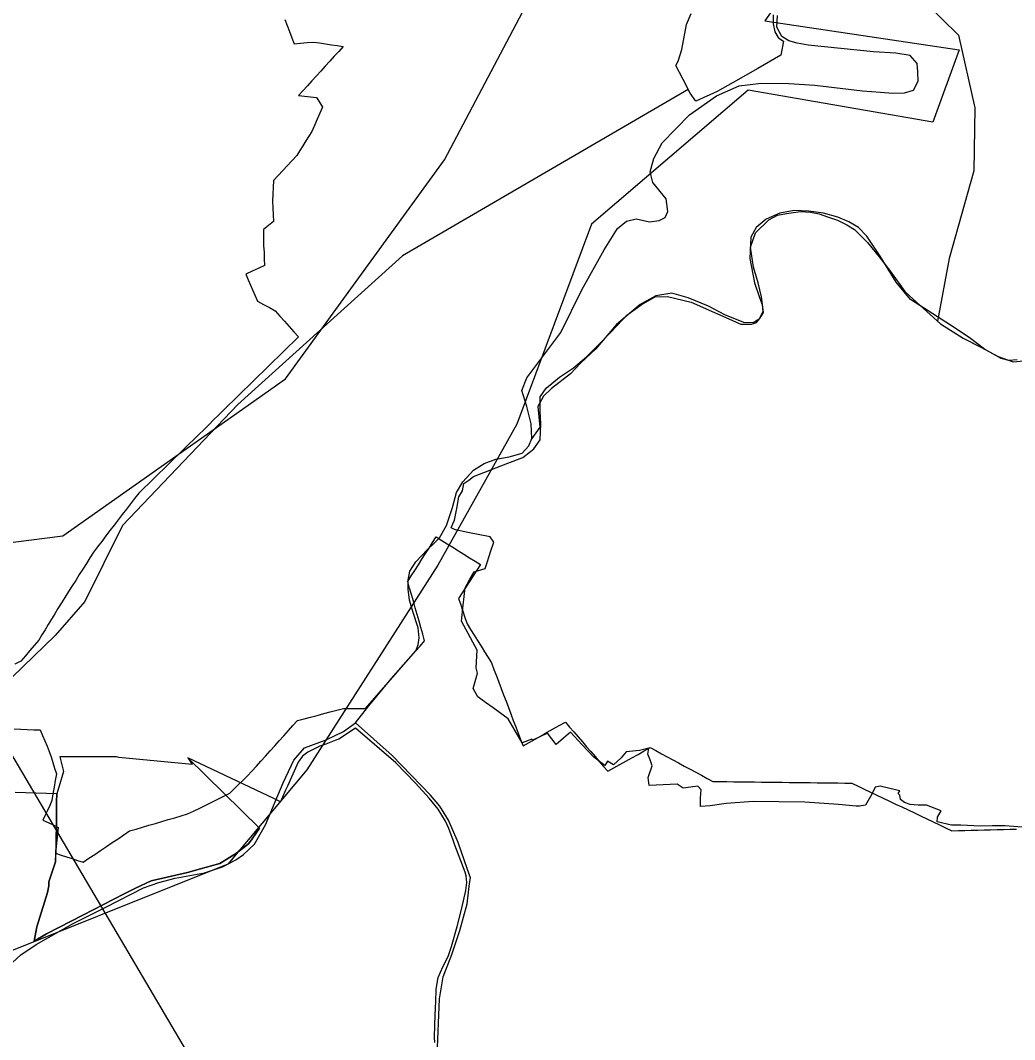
# Model space of a CAD drawing. Extents: x -789162 to -606354, y -1062736 to -945481.
# Drawn here: x -681715 to -680304, y -993957 to -992510 of the extents above; entities that cross this region are included whole.
import ezdxf

# ---------------------------------------------------------------- set-up
doc = ezdxf.new("R2010")
doc.units = 0
for name, color, linetype in [('_SIRSI VZTAHY_CYKLOTRASY MISTNI S', 7, 'Continuous'), ('_SIRSI VZTAHY_ELEKTRICKE VEDENI VN 400 kV S', 7, 'Continuous'), ('_SIRSI VZTAHY_NATURA_EVL', 7, 'Continuous'), ('_SIRSI VZTAHY_OP vodnich zdroju II stupne', 7, 'Continuous'), ('_SIRSI VZTAHY_SILNICE III TRIDY_STAV', 7, 'Continuous'), ('_SIRSI VZTAHY_USES_NRBK_S', 7, 'Continuous'), ('_SIRSI VZTAHY_USES_RBC_S', 7, 'Continuous')]:
    doc.layers.add(name, color=color, linetype=linetype)

msp = doc.modelspace()

# ---------------------------------------------------------------- linework, layer by layer
at = {"layer": '_SIRSI VZTAHY_CYKLOTRASY MISTNI S'}
for points in [[(-680512.8, -992303.4), (-680658.8, -992510.7), (-680383, -992551.6), (-680420.6, -992654.3), (-680682.7, -992609), (-680905, -992799.2), (-681011, -993083.2), (-681123, -993283.3), (-681308.8, -993573.9), (-681420.9, -993707.9), (-681790.2, -993855.1), (-681950.5, -993646), (-682207, -993567.3), (-682410.5, -993528), (-682932.4, -993771.3)], [(-684063.6, -994711.2), (-683867.1, -994466.7), (-683739.6, -994490.6), (-683484.7, -994134.6), (-683373.2, -994113.3), (-683030.7, -993632.4), (-682743.9, -993427.8), (-682605.9, -993252.4), (-681926.1, -993276.3), (-681655.3, -993241.8), (-681339.3, -993018.6), (-681113.7, -992707.7), (-680914.5, -992330.4)]]:
    msp.add_lwpolyline(points, dxfattribs=at)
at = {"layer": '_SIRSI VZTAHY_ELEKTRICKE VEDENI VN 400 kV S'}
msp.add_lwpolyline([(-678166.3, -997975), (-678439.4, -997795), (-678660.8, -997649.5), (-679002.5, -997425.1), (-679222.9, -997280.5), (-679622.1, -997017.8), (-679846.3, -996870.2), (-680073, -996721.2), (-680304.5, -996569.1), (-680758.3, -996270.5), (-680929.3, -996158), (-681000.1, -995927.1), (-681168, -995377.1), (-681221.7, -995201.1), (-681158.1, -994516.5), (-681411, -994089), (-681573.6, -993813.5), (-681729, -993549.7), (-682076.2, -992960.6), (-682198.7, -992719.4), (-682367.5, -992387.1)], dxfattribs=at)
at = {"layer": '_SIRSI VZTAHY_NATURA_EVL'}
for points in [[(-681340.2, -992508.6), (-681336.9, -992517.3), (-681333.6, -992525.9), (-681330.3, -992534.5), (-681327.1, -992543.1), (-681317.8, -992542.3), (-681308.4, -992541.4), (-681299.1, -992540.6), (-681290.8, -992541.9), (-681282.4, -992543.1), (-681274, -992544.4), (-681265.7, -992545.7), (-681257.3, -992546.9), (-681263.6, -992553.9), (-681270, -992560.9), (-681276.3, -992567.9), (-681282.7, -992574.8), (-681289, -992581.8), (-681295.3, -992588.8), (-681301.7, -992595.8), (-681308, -992602.7), (-681314.4, -992609.7), (-681320.7, -992616.7), (-681312.3, -992617.5), (-681303.8, -992618.4), (-681295.3, -992619.2), (-681290.9, -992626.2), (-681286.5, -992633.2), (-681290.3, -992641.7), (-681294.1, -992650.3), (-681297.9, -992658.9), (-681301.7, -992667.4), (-681306, -992674.3), (-681310.3, -992681.1), (-681314.6, -992688), (-681318.9, -992694.8), (-681323.2, -992701.7), (-681329.8, -992708.8), (-681336.4, -992715.9), (-681343, -992723), (-681349.6, -992730.1), (-681356.2, -992737.2), (-681356.6, -992746.9), (-681357.1, -992756.6), (-681357.5, -992766.4), (-681357.1, -992776.1), (-681356.6, -992785.8), (-681356.2, -992795.5), (-681363.2, -992801.2), (-681370.2, -992806.9), (-681370.2, -992814.5), (-681370.2, -992822.2), (-681370.2, -992829.8), (-681369.7, -992839.1), (-681369.3, -992848.4), (-681368.9, -992857.7), (-681377.8, -992861.9), (-681386.7, -992866.1), (-681395.5, -992870.3), (-681392.2, -992878), (-681388.9, -992885.6), (-681385.6, -992893.2), (-681382.3, -992900.8), (-681379, -992908.4), (-681370.6, -992913), (-681362.1, -992917.7), (-681353.7, -992922.3), (-681347.1, -992929.7), (-681340.5, -992937.1), (-681333.9, -992944.4), (-681327.3, -992951.8), (-681320.7, -992959.1), (-681327.8, -992966.1), (-681334.9, -992973), (-681342, -992979.9), (-681349, -992986.9), (-681356.1, -992993.8), (-681363.2, -993000.7), (-681370.3, -993007.7), (-681377.4, -993014.6), (-681384.5, -993021.5), (-681391.6, -993028.5), (-681398.6, -993035.4), (-681405.7, -993042.3), (-681412.8, -993049.3), (-681419.9, -993056.2), (-681427, -993063.1), (-681434.1, -993070.1), (-681441.2, -993077), (-681448.2, -993083.9), (-681455.3, -993090.9), (-681462.4, -993097.8), (-681469.5, -993104.7), (-681476.6, -993111.7), (-681483.7, -993118.6), (-681490.7, -993125.5), (-681497.8, -993132.5), (-681504.9, -993139.4), (-681512, -993146.3), (-681519.1, -993153.3), (-681526.2, -993160.2), (-681533.3, -993167.1), (-681540.3, -993174.1), (-681547.4, -993181), (-681553.3, -993188.6), (-681559.1, -993196.2), (-681564.9, -993203.8), (-681570.8, -993211.4), (-681576.6, -993219), (-681582.5, -993226.6), (-681588.3, -993234.2), (-681594.1, -993241.8), (-681600, -993249.4), (-681605.8, -993257), (-681611.6, -993264.6), (-681616.7, -993272.7), (-681621.8, -993280.7), (-681626.9, -993288.7), (-681631.9, -993296.7), (-681637, -993304.8), (-681642.1, -993312.8), (-681647.1, -993320.8), (-681652.2, -993328.9), (-681657.3, -993336.9), (-681662.3, -993344.9), (-681666.8, -993352.4), (-681671.4, -993359.8), (-681675.9, -993367.3), (-681680.4, -993374.8), (-681684.9, -993382.2), (-681689.4, -993389.7), (-681695.7, -993397.1), (-681702.1, -993404.5), (-681708.4, -993411.9), (-681714.7, -993419.3), (-681723.5, -993423.8)], [(-681724.2, -993515.7), (-681715, -993516.1), (-681705.7, -993516.4), (-681696.5, -993516.8), (-681687.2, -993517.2), (-681684.1, -993524.8), (-681680.9, -993532.4), (-681677.7, -993540), (-681674.6, -993547.6), (-681672, -993555.5), (-681669.5, -993563.4), (-681666.9, -993571.4), (-681664.4, -993579.3), (-681666, -993588.8), (-681667.6, -993598.3), (-681669.2, -993607.8), (-681670.7, -993617.3), (-681673.9, -993624.3), (-681677.1, -993631.3), (-681680.3, -993638.3), (-681683.4, -993645.3), (-681676.2, -993648.6), (-681669.1, -993652), (-681661.9, -993655.4), (-681662.8, -993664.6), (-681663.8, -993673.8), (-681664.7, -993683), (-681665.7, -993692.2), (-681657.8, -993694.7), (-681649.9, -993697.2), (-681642.1, -993699.8), (-681634.2, -993702.3), (-681626.4, -993704.9), (-681618.1, -993699.3), (-681609.9, -993693.8), (-681601.6, -993688.2), (-681593.4, -993682.7), (-681585.1, -993677.1), (-681576.9, -993671.6), (-681568.7, -993666), (-681560.4, -993660.5), (-681551.3, -993657.8), (-681542.1, -993655.1), (-681533, -993652.5), (-681523.8, -993649.8), (-681514.7, -993647.1), (-681505.6, -993644.4), (-681496.4, -993641.8), (-681487.3, -993639.1), (-681478.1, -993636.4), (-681469.6, -993632.2), (-681461, -993628), (-681452.5, -993623.9), (-681443.9, -993619.7), (-681435.4, -993615.5), (-681426.8, -993611.3), (-681418.3, -993607.1), (-681412, -993600.8), (-681405.8, -993594.6), (-681399.5, -993588.3), (-681393.3, -993582.1), (-681387, -993575.8), (-681380.5, -993568.6), (-681374, -993561.4), (-681367.5, -993554.2), (-681361, -993547), (-681354.5, -993539.7), (-681348, -993532.5), (-681341.6, -993525.3), (-681335.1, -993518.1), (-681328.6, -993510.9), (-681322.1, -993503.7), (-681312.8, -993501.3), (-681303.5, -993498.8), (-681294.2, -993496.4), (-681285, -993494), (-681275.7, -993491.6), (-681266.4, -993489.2), (-681257.1, -993486.8), (-681249.3, -993486.8), (-681241.5, -993486.8), (-681233.7, -993486.8), (-681225.8, -993486.8), (-681219.4, -993479.4), (-681212.9, -993472), (-681206.4, -993464.6), (-681199.9, -993457.2), (-681193.5, -993449.8), (-681187, -993442.4), (-681180.5, -993435), (-681174, -993427.6), (-681167.6, -993420.2), (-681161.1, -993412.8), (-681154.6, -993405.4), (-681148.1, -993398), (-681141.7, -993390.6), (-681144.3, -993381.2), (-681147, -993371.9), (-681149.7, -993362.5), (-681152.3, -993353.2), (-681155, -993343.8), (-681157.7, -993334.5), (-681160.4, -993325.1), (-681163, -993315.8), (-681165.7, -993306.4), (-681160.7, -993298.5), (-681155.6, -993290.6), (-681150.6, -993282.7), (-681145.6, -993274.8), (-681140.5, -993266.9), (-681135.5, -993259), (-681130.4, -993251.1), (-681125.4, -993243.2), (-681117.5, -993248.1), (-681109.6, -993253), (-681101.7, -993257.9), (-681093.8, -993262.8), (-681085.9, -993267.7), (-681078.1, -993272.6), (-681070.2, -993277.5), (-681062.3, -993282.3), (-681067.5, -993290.4), (-681072.7, -993298.4), (-681077.9, -993306.4), (-681083.1, -993314.4), (-681088.3, -993322.4), (-681093.5, -993330.5), (-681090.5, -993339.5), (-681087.5, -993348.5), (-681084.5, -993357.5), (-681081.5, -993366.5), (-681076.6, -993374.5), (-681071.6, -993382.4), (-681066.6, -993390.3), (-681061.7, -993398.3), (-681056.7, -993406.2), (-681051.7, -993414.1), (-681046.8, -993422), (-681043.3, -993431.1), (-681039.9, -993440.1), (-681036.5, -993449.2), (-681033, -993458.3), (-681029.6, -993467.3), (-681026.2, -993476.4), (-681022.7, -993485.4), (-681019.3, -993494.5), (-681015.9, -993503.5), (-681012.4, -993512.6), (-681009, -993521.6), (-681005.6, -993530.7), (-681002.1, -993539.7), (-680993.5, -993534.9), (-680985, -993530.1), (-680976.4, -993525.3), (-680967.8, -993520.5), (-680959.2, -993515.7), (-680950.6, -993510.9), (-680942, -993506.1), (-680936, -993513), (-680930, -993520), (-680924, -993527), (-680917.9, -993534), (-680911.9, -993540.9), (-680905.9, -993547.9), (-680899.9, -993554.9), (-680893.9, -993561.9), (-680887.9, -993568.8), (-680881.9, -993575.8), (-680873.3, -993571), (-680864.7, -993566.2), (-680856.1, -993561.4), (-680847.5, -993556.6), (-680838.9, -993551.8), (-680830.3, -993547), (-680821.7, -993542.1), (-680813.6, -993546.5), (-680805.5, -993550.9), (-680797.4, -993555.3), (-680789.4, -993559.6), (-680781.3, -993564), (-680773.2, -993568.4), (-680765.1, -993572.8), (-680757, -993577.1), (-680748.9, -993581.5), (-680740.8, -993585.9), (-680732.7, -993590.3), (-680722.8, -993590.4), (-680713, -993590.5), (-680703.1, -993590.6), (-680693.3, -993590.7), (-680683.4, -993590.9), (-680673.5, -993591), (-680663.7, -993591.1), (-680653.8, -993591.2), (-680643.9, -993591.3), (-680634.1, -993591.5), (-680624.2, -993591.6), (-680614.4, -993591.7), (-680604.5, -993591.8), (-680594.6, -993591.9), (-680584.8, -993592.1), (-680574.9, -993592.2), (-680565, -993592.3), (-680555.2, -993592.4), (-680545.3, -993592.5), (-680535.5, -993592.7), (-680526.6, -993596.9), (-680517.7, -993601.1), (-680508.8, -993605.4), (-680499.9, -993609.6), (-680491.1, -993613.8), (-680482.2, -993618), (-680473.3, -993622.3), (-680464.4, -993626.5), (-680455.5, -993630.7), (-680446.7, -993635), (-680437.8, -993639.2), (-680428.9, -993643.4), (-680420, -993647.7), (-680411.1, -993651.9), (-680402.3, -993656.1), (-680393.4, -993660.4), (-680384.2, -993660.1), (-680375, -993659.9), (-680365.9, -993659.6), (-680356.7, -993659.4), (-680347.5, -993659.1), (-680338.4, -993658.9), (-680329.2, -993658.6), (-680320, -993658.4), (-680310.8, -993658.1), (-680301.7, -993657.9)]]:
    msp.add_lwpolyline(points, dxfattribs=at)
at = {"layer": '_SIRSI VZTAHY_OP vodnich zdroju II stupne'}
msp.add_lwpolyline([(-681127.3, -993960.9), (-681127.6, -993953.9), (-681127.4, -993935.8), (-681126.2, -993910.5), (-681125.7, -993902.9), (-681125.4, -993885), (-681122.3, -993868.6), (-681115.9, -993853.2), (-681108.4, -993838.9), (-681103.7, -993824.5), (-681095.5, -993796), (-681089, -993770.3), (-681083.2, -993745), (-681082, -993733.7), (-681082.7, -993724), (-681084, -993718.9), (-681098.7, -993680.5), (-681101.1, -993673.6), (-681107.6, -993657.2), (-681111.9, -993646.6), (-681122.5, -993629.5), (-681135.4, -993614.1), (-681154.8, -993592.7), (-681182.8, -993563.9), (-681240, -993514.8), (-681263.7, -993530), (-681267.8, -993531.7), (-681281.9, -993537.1), (-681290.6, -993540.3), (-681307.6, -993548.6), (-681315.1, -993554.4), (-681321.3, -993562.8), (-681336.5, -993596.9), (-681339.1, -993602.8), (-681346.5, -993619.4), (-681354.6, -993614.8), (-681477.9, -993556.7), (-681376, -993656.4), (-681386.5, -993671.5), (-681391.6, -993678.7), (-681408.6, -993692.1), (-681432.2, -993706.7), (-681459.8, -993714.2), (-681478.5, -993719.3), (-681529.8, -993731.2), (-681552, -993741.6), (-681564.2, -993747.9), (-681568, -993749.8), (-681626.8, -993779.9), (-681661, -993797.4), (-681678.5, -993806.4), (-681695.7, -993816.9), (-681692.1, -993796.5), (-681676.8, -993747.7), (-681675.2, -993738.5), (-681674.9, -993732.9), (-681665.8, -993704.3), (-681664.9, -993681.2), (-681664.4, -993643.5), (-681664, -993619.3), (-681663.9, -993607.9), (-681722.7, -993605.8)], dxfattribs=at)
msp.add_lwpolyline([(-681471.6, -993566.3), (-681575.9, -993556.3), (-681579.1, -993555.5), (-681659.4, -993555.3), (-681654.1, -993576.2), (-681663.9, -993607.9), (-681664, -993619.3), (-681664.4, -993643.5), (-681664.9, -993681.2), (-681665, -993684.4), (-681665.8, -993704.3), (-681674.9, -993732.9), (-681675.2, -993738.5), (-681676.8, -993747.7), (-681692.1, -993796.5), (-681695.7, -993816.9), (-681678.5, -993806.4), (-681661, -993797.4), (-681626.8, -993779.9), (-681568, -993749.8), (-681564.2, -993747.9), (-681552, -993741.6), (-681529.8, -993731.2), (-681478.5, -993719.3), (-681459.8, -993714.2), (-681432.2, -993706.7), (-681408.6, -993692.1), (-681391.6, -993678.7), (-681386.5, -993671.5), (-681376, -993656.4), (-681477.9, -993556.7)], close=True, dxfattribs=at)
at = {"layer": '_SIRSI VZTAHY_SILNICE III TRIDY_STAV'}
for points in [[(-680989.4, -993103.5), (-680990.7, -993082.5), (-680996.6, -993058), (-681003.7, -993035.3), (-680996.6, -993017.2), (-680948.4, -992952.9), (-680918.7, -992892.2), (-680887.1, -992835.8), (-680867.9, -992805.2), (-680855.1, -992794.7), (-680841.4, -992791.7), (-680822.4, -992796), (-680808.8, -992794.1), (-680800.2, -992789.5), (-680796.7, -992781.1), (-680799.1, -992763.2), (-680817.7, -992739.8), (-680821.5, -992724.9), (-680816.3, -992706.1), (-680804.7, -992683.8), (-680765.9, -992643.9), (-680727.5, -992617.2), (-680695.4, -992602.6), (-680664, -992598.8), (-680625, -992599.5), (-680587.8, -992601.7), (-680520.5, -992609.9), (-680494.8, -992611.7), (-680477, -992613.4), (-680460.7, -992612.6), (-680448.1, -992609.1), (-680441.5, -992596.3), (-680441.9, -992582.9), (-680442.7, -992570.9), (-680452.7, -992559.6), (-680473.2, -992556.6), (-680504.9, -992554.4), (-680597.3, -992545.2), (-680613.1, -992542.2), (-680624.9, -992539), (-680634.8, -992532.9), (-680641.7, -992519.4), (-680640.8, -992503.2)], [(-680300.8, -992991.7), (-680312.5, -992992.5), (-680323.4, -992989.8), (-680347, -992976.4), (-680368.8, -992960), (-680395.3, -992942.7), (-680452, -992905.9), (-680472.7, -992881.5), (-680495.2, -992844.6), (-680514.3, -992816.4), (-680526, -992804), (-680539.7, -992796.1), (-680555.5, -992789.4), (-680575.5, -992783.4), (-680596.5, -992780.5), (-680617.1, -992779.6), (-680637.5, -992783.4), (-680656.8, -992792.3), (-680671.1, -992804), (-680679, -992817.7), (-680680.3, -992848.1), (-680673.6, -992882.4), (-680666.7, -992903.4), (-680662.9, -992913.2), (-680661.9, -992923.1), (-680667, -992934.2), (-680675.6, -992939.3), (-680688.9, -992938.6), (-680715.6, -992927.8), (-680738.7, -992915.8), (-680767.9, -992903.7), (-680790.8, -992897.3), (-680813.7, -992900.8), (-680835.9, -992913.2), (-680869.2, -992941.8), (-680899.4, -992976.7), (-680920.4, -992996.6), (-680934.9, -993011.6), (-680961.6, -993032.3), (-680973, -993043.1), (-680981.1, -993057.9), (-680978.4, -993087.2), (-680989.4, -993103.5)], [(-681240, -993506.9), (-681221, -993483.1), (-681189.3, -993444.4), (-681154.4, -993404.9), (-681150.9, -993396.4), (-681149.3, -993386.6), (-681150.8, -993372.3), (-681158.7, -993348.8), (-681163.2, -993333), (-681165.1, -993317.1), (-681165.1, -993304.4), (-681162.6, -993291.7), (-681154.2, -993278.4), (-681138.1, -993261.3), (-681128.4, -993251.8), (-681120.8, -993244.4), (-681110.5, -993226.9), (-681102.4, -993201.4), (-681096.6, -993179.9), (-681087.3, -993165), (-681072.4, -993148.2), (-681057.2, -993139), (-681040.7, -993132.6), (-681021.7, -993129.4), (-681003.5, -993124.4), (-680994, -993113.9), (-680989.4, -993103.5)], [(-681798.6, -993912.9), (-681715, -993836.3), (-681693.3, -993821.8), (-681640.6, -993791.9), (-681594, -993768.9), (-681540.8, -993741.2), (-681518.8, -993733.7), (-681495.6, -993727.4), (-681454.2, -993719.9), (-681428.6, -993711.6), (-681409.8, -993701.3), (-681398.6, -993693.8), (-681383, -993679.2), (-681367.7, -993652), (-681342.7, -993592.3), (-681327.4, -993559.9), (-681312.1, -993542.7), (-681281.7, -993531), (-681256.8, -993519.5), (-681240, -993506.9)], [(-681214.9, -994265.1), (-681194, -994233.9), (-681167.2, -994207.1), (-681144.1, -994183.6), (-681125.1, -994152.5), (-681120.8, -994136.2), (-681115.8, -994098.5), (-681122.1, -994049.2), (-681124, -993979.3), (-681120.8, -993898.6), (-681115.6, -993867.5), (-681103.2, -993835.8), (-681091.9, -993801.8), (-681081.2, -993763.9), (-681077.9, -993735.3), (-681076.8, -993727.1), (-681080.7, -993715.3), (-681094.2, -993677), (-681107.7, -993645.3), (-681120, -993625.5), (-681133.4, -993609.5), (-681187.9, -993553.5), (-681240, -993506.9)]]:
    msp.add_lwpolyline(points, dxfattribs=at)
at = {"layer": '_SIRSI VZTAHY_USES_NRBK_S'}
for points in [[(-680432.3, -992483.7), (-680383.8, -992530.8), (-680361, -992634), (-680362.5, -992723.6), (-680397.4, -992848.1), (-680413.8, -992936.7)], [(-680767.6, -992607.9), (-681173.2, -992844.2), (-681406.8, -993055.3), (-681570.7, -993226.8), (-681623.8, -993334.6), (-681666.3, -993383.2), (-681727, -993442.4), (-681825.6, -993453.1), (-682085.1, -993395.4), (-682151.8, -993403), (-682279.3, -993399.9), (-682356.6, -993368.1), (-682672.2, -993196.5), (-682783, -993175.2), (-682839.1, -993196.5), (-682921.1, -993239), (-682987.8, -993307.3), (-683024.2, -993401.5), (-683045.5, -993538.1), (-683103.1, -993623.1)]]:
    msp.add_lwpolyline(points, dxfattribs=at)
at = {"layer": '_SIRSI VZTAHY_USES_RBC_S'}
for points in [[(-680647.1, -992502.1), (-680646.9, -992515), (-680644.9, -992526.1), (-680639.9, -992534.3), (-680636.3, -992536.9), (-680632.6, -992539.4), (-680636.4, -992559.5), (-680668.8, -992578), (-680686.5, -992588.1), (-680703.8, -992597.9), (-680726.5, -992610.9), (-680757, -992624.8), (-680764.8, -992613.3), (-680775, -992593.6), (-680785.3, -992573.8), (-680782, -992567.6), (-680776.6, -992551.3), (-680770.2, -992515.7), (-680763.4, -992500.2)], [(-680287.5, -993655.8), (-680318.4, -993653.2), (-680335.6, -993653.4), (-680352.7, -993653.6), (-680380.9, -993652.4), (-680394.1, -993652.3), (-680414.3, -993647.5), (-680413.8, -993640.9), (-680408.5, -993631.9), (-680429.4, -993623.7), (-680441.4, -993623.7), (-680452.6, -993622.9), (-680460.5, -993620.2), (-680466.2, -993615.7), (-680467.2, -993609.7), (-680469.6, -993607.2), (-680467.3, -993603.5), (-680481.3, -993600.2), (-680495.4, -993596.9), (-680502.2, -993598.5), (-680507.2, -993608.1), (-680516.2, -993623.8), (-680524.5, -993625.3), (-680529.3, -993625.3), (-680554.4, -993622.9), (-680602.3, -993619.5), (-680638.9, -993619), (-680675.5, -993618.5), (-680694.6, -993620.1), (-680713.8, -993621.7), (-680736.5, -993624.8), (-680750, -993625.8), (-680750.3, -993613.5), (-680749.3, -993602.1), (-680753.9, -993596.8), (-680774.8, -993600), (-680783.3, -993594.2), (-680803.1, -993595.1), (-680822.9, -993596.1), (-680824.6, -993584.5), (-680818.6, -993567.9), (-680821.8, -993559.7), (-680825.1, -993551.5), (-680823.4, -993543.1), (-680837, -993546.2), (-680855.8, -993548.2), (-680863, -993556.5), (-680873.5, -993566.5), (-680882.4, -993561.4), (-680885.9, -993567.7), (-680901.6, -993555.9), (-680918.1, -993538.2), (-680934.6, -993520.4), (-680944.8, -993529), (-680955.1, -993537.6), (-680967.2, -993521.9), (-680988.4, -993531.8), (-680989.4, -993530.2), (-681003.2, -993535.4), (-681023.2, -993501.4), (-681044.7, -993485.9), (-681055.4, -993478.1), (-681066.1, -993470.3), (-681072.8, -993458.5), (-681069.2, -993445.1), (-681066.8, -993436.5), (-681068.5, -993429.1), (-681067.1, -993404.1), (-681089.3, -993362.6), (-681086.9, -993340.1), (-681084.3, -993315.2), (-681077.9, -993304.1), (-681071.5, -993292.9), (-681056, -993288), (-681052.7, -993278.1), (-681048.1, -993264.3), (-681043.5, -993250.4), (-681048.5, -993243.1), (-681080.3, -993236.7), (-681098.1, -993233.1), (-681101.1, -993231.7), (-681104, -993230.2), (-681101.7, -993224.7), (-681099.4, -993219.2), (-681096.2, -993202.8), (-681093, -993186.4), (-681088.2, -993177.8), (-681086, -993167.5), (-681079.2, -993162.4), (-681072.3, -993157.4), (-681049.3, -993148.4), (-681023.6, -993138.3), (-681002.2, -993130.2), (-680991.3, -993122), (-680986.9, -993118.2), (-680977.8, -993105.2), (-680977, -993082.8), (-680977.8, -993064.7), (-680977.8, -993044.3), (-680969.2, -993031.9), (-680950.3, -993016.4), (-680930.6, -993003), (-680911.9, -992987.6), (-680892.2, -992967.7), (-680877.5, -992952.4), (-680868.4, -992943), (-680854.6, -992928.5), (-680834.6, -992913.5), (-680814.5, -992902.4), (-680797.2, -992901.8), (-680763.4, -992909.8), (-680693.1, -992941.2), (-680677.7, -992941.2), (-680670.8, -992938.7), (-680666.3, -992933.6), (-680663.5, -992929.1), (-680660.6, -992924.5), (-680663.8, -992902.4), (-680668.3, -992882.6), (-680675.1, -992860), (-680679.3, -992831.7), (-680672, -992811.3), (-680653, -992792.8), (-680640.7, -992786.2), (-680628, -992783.8), (-680608.5, -992781.3), (-680593.9, -992782.1), (-680581.9, -992784.5), (-680569.8, -992789), (-680555.7, -992793.5), (-680542.6, -992800.2), (-680531.8, -992806.9), (-680513.2, -992825.2), (-680496.7, -992845.4), (-680480.5, -992866.4), (-680460.4, -992894.7), (-680448.2, -992905.7), (-680428.9, -992923.2), (-680409.5, -992940.6), (-680377.2, -992960.8), (-680352.4, -992974), (-680327.6, -992987.2), (-680306.6, -992994.6), (-680291.3, -992993)]]:
    msp.add_lwpolyline(points, dxfattribs=at)

doc.saveas('drawing.dxf')
